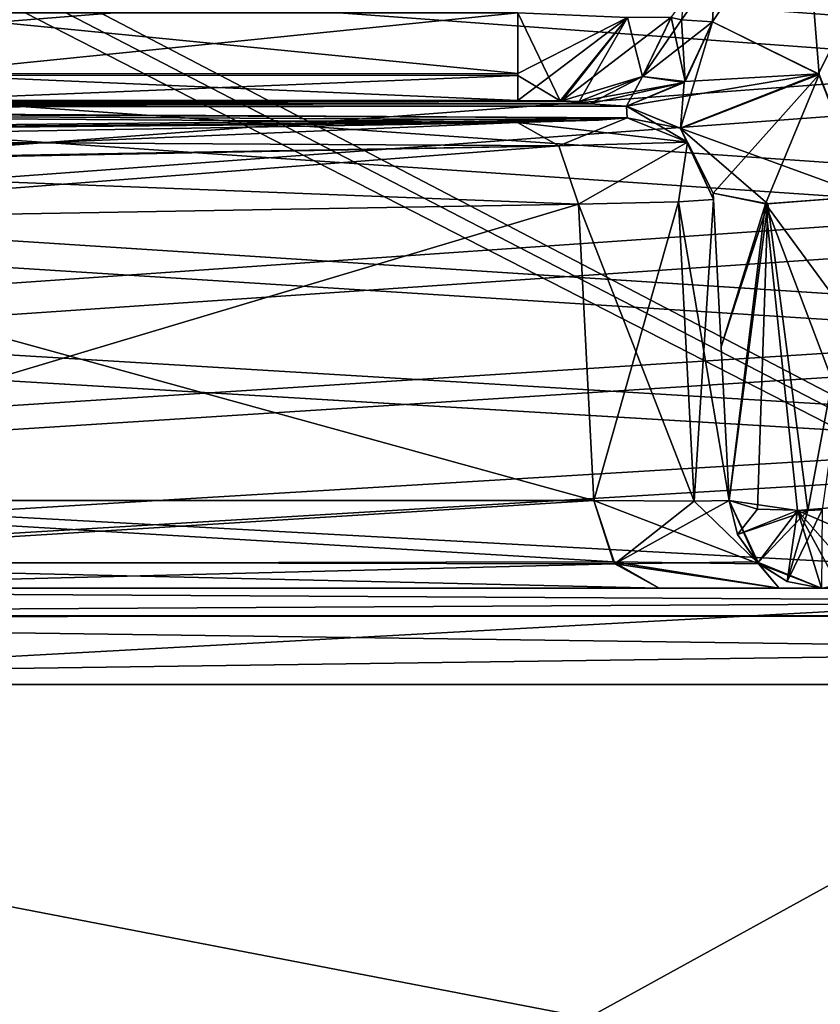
# Model space of a CAD drawing. Header units: inches. Extents: x -9.1 to 9.1, y -1.6 to 4.3.
# Tile 589 of 656: x -0.412 to -0.152, y -1.24 to -0.92. Entities that reach past the tile are written whole.
import ezdxf

# ---------------------------------------------------------------- set-up
doc = ezdxf.new("R2010")
doc.units = ezdxf.units.IN
doc.header["$LTSCALE"] = 65.185185
doc.header["$MEASUREMENT"] = 0
for name, color, linetype in [('2136', 7, 'CONTINUOUS'), ('2158', 7, 'CONTINUOUS'), ('2242', 7, 'CONTINUOUS'), ('2366', 7, 'CONTINUOUS'), ('2599', 7, 'CONTINUOUS'), ('2618', 7, 'CONTINUOUS'), ('2748', 7, 'CONTINUOUS'), ('2981', 7, 'CONTINUOUS'), ('2982', 7, 'CONTINUOUS'), ('2996', 7, 'CONTINUOUS'), ('2997', 7, 'CONTINUOUS'), ('3002', 7, 'CONTINUOUS'), ('3003', 7, 'CONTINUOUS'), ('3004', 7, 'CONTINUOUS'), ('3005', 7, 'CONTINUOUS'), ('3006', 7, 'CONTINUOUS'), ('3007', 7, 'CONTINUOUS'), ('3039', 7, 'CONTINUOUS'), ('3040', 7, 'CONTINUOUS'), ('3041', 7, 'CONTINUOUS'), ('3042', 7, 'CONTINUOUS'), ('3043', 7, 'CONTINUOUS'), ('3044', 7, 'CONTINUOUS'), ('3549', 7, 'CONTINUOUS'), ('4768', 7, 'CONTINUOUS'), ('4769', 7, 'CONTINUOUS'), ('4770', 7, 'CONTINUOUS'), ('4771', 7, 'CONTINUOUS'), ('4782', 7, 'CONTINUOUS'), ('4873', 7, 'CONTINUOUS'), ('4922', 7, 'CONTINUOUS'), ('9352', 7, 'CONTINUOUS'), ('9353', 7, 'CONTINUOUS'), ('9354', 7, 'CONTINUOUS'), ('9355', 7, 'CONTINUOUS'), ('9356', 7, 'CONTINUOUS'), ('9357', 7, 'CONTINUOUS'), ('9358', 7, 'CONTINUOUS'), ('9365', 7, 'CONTINUOUS'), ('9366', 7, 'CONTINUOUS'), ('9367', 7, 'CONTINUOUS'), ('9368', 7, 'CONTINUOUS'), ('9759', 7, 'CONTINUOUS'), ('9760', 7, 'CONTINUOUS')]:
    doc.layers.add(name, color=color, linetype=linetype)

msp = doc.modelspace()

# ---------------------------------------------------------------- linework, layer by layer
at = {"layer": '2136', "linetype": 'Continuous'}
for points in [[(-0.21457, -0.95233, 2.99776), (-0.21477, -0.94857, 2.78279), (-0.85941, -0.9488, 2.79553), (-0.21457, -0.95233, 2.99776)], [(-0.85941, -0.9488, 2.79553), (-0.21477, -0.94857, 2.78279), (-0.85828, -0.94868, 2.7889), (-0.85941, -0.9488, 2.79553)], [(-0.85886, -0.95938, 3.40167), (-0.21457, -0.95233, 2.99776), (-0.85941, -0.9488, 2.79553), (-0.85886, -0.95938, 3.40167)], [(-0.21477, -0.94857, 2.78279), (-0.85502, -0.94858, 2.78302), (-0.85828, -0.94868, 2.7889), (-0.21477, -0.94857, 2.78279)], [(-0.82049, -0.94739, 2.7149), (-0.85502, -0.94858, 2.78302), (-0.22682, -0.94782, 2.73933), (-0.82049, -0.94739, 2.7149)], [(-0.22682, -0.94782, 2.73933), (-0.85502, -0.94858, 2.78302), (-0.21477, -0.94857, 2.78279), (-0.22682, -0.94782, 2.73933)], [(-0.45, -0.94667, 2.67395), (-0.82049, -0.94739, 2.7149), (-0.25012, -0.94667, 2.67395), (-0.45, -0.94667, 2.67395)], [(-0.25012, -0.94667, 2.67395), (-0.82049, -0.94739, 2.7149), (-0.23634, -0.94677, 2.67944), (-0.25012, -0.94667, 2.67395)], [(-0.23634, -0.94677, 2.67944), (-0.82049, -0.94739, 2.7149), (-0.23017, -0.94703, 2.69435), (-0.23634, -0.94677, 2.67944)], [(-0.23017, -0.94703, 2.69435), (-0.82049, -0.94739, 2.7149), (-0.22682, -0.94782, 2.73933), (-0.23017, -0.94703, 2.69435)], [(-0.22381, -0.95314, 3.04439), (-0.21457, -0.95233, 2.99776), (-0.85886, -0.95938, 3.40167), (-0.22381, -0.95314, 3.04439)], [(-0.25018, -0.95383, 3.08394), (-0.22381, -0.95314, 3.04439), (-0.85886, -0.95938, 3.40167), (-0.25018, -0.95383, 3.08394)], [(-0.57392, -0.95949, 3.40811), (-0.25018, -0.95383, 3.08394), (-0.85886, -0.95938, 3.40167), (-0.57392, -0.95949, 3.40811)]]:
    msp.add_3dface(points, dxfattribs=at)
at = {"layer": '2158', "linetype": 'Continuous'}
for points in [[(-0.90349, -0.94929, -2.82359), (-0.838, -0.9481, -2.75578), (-0.21477, -0.94857, -2.78279), (-0.90349, -0.94929, -2.82359)], [(-0.21457, -0.95233, -2.99776), (-0.90349, -0.94929, -2.82359), (-0.21477, -0.94857, -2.78279), (-0.21457, -0.95233, -2.99776)], [(-0.838, -0.9481, -2.75578), (-0.81409, -0.94651, -2.66453), (-0.22682, -0.94782, -2.73932), (-0.838, -0.9481, -2.75578)], [(-0.21477, -0.94857, -2.78279), (-0.838, -0.9481, -2.75578), (-0.22682, -0.94782, -2.73932), (-0.21477, -0.94857, -2.78279)], [(-0.81409, -0.94651, -2.66453), (-0.44996, -0.94667, -2.67395), (-0.23574, -0.94678, -2.67997), (-0.81409, -0.94651, -2.66453)], [(-0.22682, -0.94782, -2.73932), (-0.81409, -0.94651, -2.66453), (-0.23017, -0.94703, -2.69435), (-0.22682, -0.94782, -2.73932)], [(-0.23017, -0.94703, -2.69435), (-0.81409, -0.94651, -2.66453), (-0.23574, -0.94678, -2.67997), (-0.23017, -0.94703, -2.69435)], [(-0.44996, -0.94667, -2.67395), (-0.25012, -0.94667, -2.67395), (-0.23574, -0.94678, -2.67997), (-0.44996, -0.94667, -2.67395)], [(-0.90297, -0.95916, -3.38914), (-0.90349, -0.94929, -2.82359), (-0.25018, -0.95383, -3.08394), (-0.90297, -0.95916, -3.38914)], [(-0.25018, -0.95383, -3.08394), (-0.90349, -0.94929, -2.82359), (-0.22381, -0.95314, -3.04439), (-0.25018, -0.95383, -3.08394)], [(-0.22381, -0.95314, -3.04439), (-0.90349, -0.94929, -2.82359), (-0.21457, -0.95233, -2.99776), (-0.22381, -0.95314, -3.04439)], [(-0.57392, -0.95949, -3.40811), (-0.90297, -0.95916, -3.38914), (-0.25018, -0.95383, -3.08394), (-0.57392, -0.95949, -3.40811)]]:
    msp.add_3dface(points, dxfattribs=at)
at = {"layer": '2242', "linetype": 'Continuous'}
for points in [[(-3.12257, -0.63817, 4.57874), (8.57837, -1.57343, 4.62775), (-3.08276, -0.62178, 4.57788), (-3.12257, -0.63817, 4.57874)], [(-3.08276, -0.62178, 4.57788), (8.57837, -1.57343, 4.62775), (-2.87743, -0.63817, 4.57874), (-3.08276, -0.62178, 4.57788)], [(-1.12257, -0.63817, 4.57874), (8.57837, -1.57343, 4.62775), (-1.08276, -0.62178, 4.57788), (-1.12257, -0.63817, 4.57874)], [(8.57837, -1.57343, 4.62775), (-0.87743, -0.63817, 4.57874), (-1.08276, -0.62178, 4.57788), (8.57837, -1.57343, 4.62775)], [(-8.57837, -1.57343, 4.62775), (8.57837, -1.57343, 4.62775), (-8.52935, -0.63817, 4.57874), (-8.57837, -1.57343, 4.62775)], [(-8.52935, -0.63817, 4.57874), (8.57837, -1.57343, 4.62775), (-7.12257, -0.63817, 4.57874), (-8.52935, -0.63817, 4.57874)], [(-7.12257, -0.63817, 4.57874), (8.57837, -1.57343, 4.62775), (-6.87743, -0.63817, 4.57874), (-7.12257, -0.63817, 4.57874)], [(-6.87743, -0.63817, 4.57874), (8.57837, -1.57343, 4.62775), (-6.10626, -0.63866, 4.57876), (-6.87743, -0.63817, 4.57874)], [(-6.10626, -0.63866, 4.57876), (8.57837, -1.57343, 4.62775), (-5.89369, -0.63806, 4.57873), (-6.10626, -0.63866, 4.57876)], [(-5.89369, -0.63806, 4.57873), (8.57837, -1.57343, 4.62775), (-5.12257, -0.63817, 4.57874), (-5.89369, -0.63806, 4.57873)], [(-5.12257, -0.63817, 4.57874), (8.57837, -1.57343, 4.62775), (-4.87743, -0.63817, 4.57874), (-5.12257, -0.63817, 4.57874)], [(-4.87743, -0.63817, 4.57874), (8.57837, -1.57343, 4.62775), (-4.1063, -0.63817, 4.57874), (-4.87743, -0.63817, 4.57874)], [(-4.1063, -0.63817, 4.57874), (8.57837, -1.57343, 4.62775), (-3.89369, -0.63806, 4.57873), (-4.1063, -0.63817, 4.57874)], [(-3.89369, -0.63806, 4.57873), (8.57837, -1.57343, 4.62775), (-3.12257, -0.63817, 4.57874), (-3.89369, -0.63806, 4.57873)], [(-2.87743, -0.63817, 4.57874), (8.57837, -1.57343, 4.62775), (-2.1063, -0.63817, 4.57874), (-2.87743, -0.63817, 4.57874)], [(-2.1063, -0.63817, 4.57874), (8.57837, -1.57343, 4.62775), (-1.89369, -0.63806, 4.57873), (-2.1063, -0.63817, 4.57874)], [(-1.89369, -0.63806, 4.57873), (8.57837, -1.57343, 4.62775), (-1.12257, -0.63817, 4.57874), (-1.89369, -0.63806, 4.57873)], [(0.87743, -0.63817, 4.57874), (-0.87743, -0.63817, 4.57874), (8.57837, -1.57343, 4.62775), (0.87743, -0.63817, 4.57874)]]:
    msp.add_3dface(points, dxfattribs=at)
at = {"layer": '2366', "linetype": 'Continuous'}
for points in [[(0.8742, -0.63817, 4.47526), (-0.82519, -1.57343, 4.42625), (-0.8742, -0.63817, 4.47526), (0.8742, -0.63817, 4.47526)], [(0.8742, -0.63817, 4.47526), (0.82519, -1.57343, 4.42625), (-0.82519, -1.57343, 4.42625), (0.8742, -0.63817, 4.47526)]]:
    msp.add_3dface(points, dxfattribs=at)
at = {"layer": '2599', "linetype": 'Continuous'}
for points in [[(-0.92191, -0.63817, -4.47526), (-0.91869, -0.64808, -4.47474), (0.86929, -1.57343, -4.42625), (-0.92191, -0.63817, -4.47526)], [(-0.92191, -0.63817, -4.47526), (0.86929, -1.57343, -4.42625), (0.91724, -0.65843, -4.4742), (-0.92191, -0.63817, -4.47526)], [(-0.91869, -0.64808, -4.47474), (-0.91724, -0.65843, -4.4742), (0.86929, -1.57343, -4.42625), (-0.91869, -0.64808, -4.47474)], [(0.86929, -1.57343, -4.42625), (-0.91724, -0.65843, -4.4742), (-0.86929, -1.57343, -4.42625), (0.86929, -1.57343, -4.42625)]]:
    msp.add_3dface(points, dxfattribs=at)
at = {"layer": '2618', "linetype": 'Continuous'}
for points in [[(3.12257, -0.63817, -4.57874), (-8.57837, -1.57343, -4.62775), (3.08276, -0.62178, -4.57788), (3.12257, -0.63817, -4.57874)], [(3.08276, -0.62178, -4.57788), (-8.57837, -1.57343, -4.62775), (2.87743, -0.63817, -4.57874), (3.08276, -0.62178, -4.57788)], [(6.1063, -0.63817, -4.57874), (-8.57837, -1.57343, -4.62775), (5.89369, -0.63806, -4.57873), (6.1063, -0.63817, -4.57874)], [(5.89369, -0.63806, -4.57873), (-8.57837, -1.57343, -4.62775), (5.12257, -0.63817, -4.57874), (5.89369, -0.63806, -4.57873)], [(4.1063, -0.63817, -4.57874), (-8.57837, -1.57343, -4.62775), (3.89369, -0.63806, -4.57873), (4.1063, -0.63817, -4.57874)], [(3.89369, -0.63806, -4.57873), (-8.57837, -1.57343, -4.62775), (3.12257, -0.63817, -4.57874), (3.89369, -0.63806, -4.57873)], [(2.1063, -0.63817, -4.57874), (-8.57837, -1.57343, -4.62775), (1.89369, -0.63806, -4.57873), (2.1063, -0.63817, -4.57874)], [(1.89369, -0.63806, -4.57873), (-8.57837, -1.57343, -4.62775), (-1.8937, -0.63817, -4.57874), (1.89369, -0.63806, -4.57873)], [(8.57837, -1.57343, -4.62775), (-8.57837, -1.57343, -4.62775), (8.52935, -0.63817, -4.57874), (8.57837, -1.57343, -4.62775)], [(8.52935, -0.63817, -4.57874), (-8.57837, -1.57343, -4.62775), (7.12257, -0.63817, -4.57874), (8.52935, -0.63817, -4.57874)], [(7.12257, -0.63817, -4.57874), (-8.57837, -1.57343, -4.62775), (6.87743, -0.63817, -4.57874), (7.12257, -0.63817, -4.57874)], [(6.87743, -0.63817, -4.57874), (-8.57837, -1.57343, -4.62775), (6.1063, -0.63817, -4.57874), (6.87743, -0.63817, -4.57874)], [(5.12257, -0.63817, -4.57874), (-8.57837, -1.57343, -4.62775), (4.87743, -0.63817, -4.57874), (5.12257, -0.63817, -4.57874)], [(4.87743, -0.63817, -4.57874), (-8.57837, -1.57343, -4.62775), (4.1063, -0.63817, -4.57874), (4.87743, -0.63817, -4.57874)], [(2.87743, -0.63817, -4.57874), (-8.57837, -1.57343, -4.62775), (2.1063, -0.63817, -4.57874), (2.87743, -0.63817, -4.57874)]]:
    msp.add_3dface(points, dxfattribs=at)
at = {"layer": '2748', "linetype": 'Continuous'}
for points in [[(-0.80772, -1.22259, 3.73182), (0.83223, -1.44873, 3.82319), (-0.78869, -1.13627, 3.69695), (-0.80772, -1.22259, 3.73182)], [(-0.78869, -1.13627, 3.69695), (0.83223, -1.44873, 3.82319), (0.80561, -1.13627, 3.69695), (-0.78869, -1.13627, 3.69695)], [(-0.83223, -1.44873, 3.82319), (0.83223, -1.44873, 3.82319), (-0.80772, -1.22259, 3.73182), (-0.83223, -1.44873, 3.82319)]]:
    msp.add_3dface(points, dxfattribs=at)
at = {"layer": '2981', "linetype": 'Continuous'}
for points in [[(-0.76255, -1.105, 3.65059), (0.77731, -1.105, 3.65059), (-0.7583, -1.105, 3.57724), (-0.76255, -1.105, 3.65059)], [(-0.7583, -1.105, 3.57724), (0.77731, -1.105, 3.65059), (-0.65811, -1.105, 3.50597), (-0.7583, -1.105, 3.57724)], [(-0.65811, -1.105, 3.50597), (0.77731, -1.105, 3.65059), (-0.58932, -1.105, 3.49227), (-0.65811, -1.105, 3.50597)], [(-0.58932, -1.105, 3.49227), (0.77731, -1.105, 3.65059), (-0.531, -1.105, 3.45332), (-0.58932, -1.105, 3.49227)], [(-0.531, -1.105, 3.45332), (0.77731, -1.105, 3.65059), (-0.20418, -1.105, 3.1265), (-0.531, -1.105, 3.45332)], [(-0.20418, -1.105, 3.1265), (0.77731, -1.105, 3.65059), (-0.16523, -1.105, 3.06818), (-0.20418, -1.105, 3.1265)], [(-0.16523, -1.105, 3.06818), (0.77731, -1.105, 3.65059), (-0.15153, -1.105, 2.99939), (-0.16523, -1.105, 3.06818)]]:
    msp.add_3dface(points, dxfattribs=at)
at = {"layer": '2982', "linetype": 'Continuous'}
for points in [[(-0.77731, -1.105, -3.65059), (-0.531, -1.105, -3.45332), (0.15153, -1.105, -2.99939), (-0.77731, -1.105, -3.65059)], [(0.77731, -1.105, -3.65059), (-0.77731, -1.105, -3.65059), (0.7728, -1.105, -3.57709), (0.77731, -1.105, -3.65059)], [(0.7728, -1.105, -3.57709), (-0.77731, -1.105, -3.65059), (0.65811, -1.105, -3.50597), (0.7728, -1.105, -3.57709)], [(0.65811, -1.105, -3.50597), (-0.77731, -1.105, -3.65059), (0.58932, -1.105, -3.49227), (0.65811, -1.105, -3.50597)], [(0.58932, -1.105, -3.49227), (-0.77731, -1.105, -3.65059), (0.531, -1.105, -3.45332), (0.58932, -1.105, -3.49227)], [(0.531, -1.105, -3.45332), (-0.77731, -1.105, -3.65059), (0.20418, -1.105, -3.1265), (0.531, -1.105, -3.45332)], [(0.20418, -1.105, -3.1265), (-0.77731, -1.105, -3.65059), (0.16523, -1.105, -3.06818), (0.20418, -1.105, -3.1265)], [(0.16523, -1.105, -3.06818), (-0.77731, -1.105, -3.65059), (0.15153, -1.105, -2.99939), (0.16523, -1.105, -3.06818)], [(0, -1.105, -2.94402), (0.15153, -1.105, -2.8913), (-0.531, -1.105, -3.45332), (0, -1.105, -2.94402)], [(-0.531, -1.105, -3.45332), (0.15153, -1.105, -2.8913), (0.15153, -1.105, -2.99939), (-0.531, -1.105, -3.45332)], [(-0.20418, -1.105, -3.1265), (0, -1.105, -2.94402), (-0.531, -1.105, -3.45332), (-0.20418, -1.105, -3.1265)], [(-0.16523, -1.105, -3.06818), (0, -1.105, -2.94402), (-0.20418, -1.105, -3.1265), (-0.16523, -1.105, -3.06818)], [(-0.15153, -1.105, -2.99939), (0, -1.105, -2.94402), (-0.16523, -1.105, -3.06818), (-0.15153, -1.105, -2.99939)]]:
    msp.add_3dface(points, dxfattribs=at)
at = {"layer": '2996', "linetype": 'Continuous'}
for points in [[(-0.18661, -0.97886, -2.99727), (-0.18672, -0.97673, -2.87549), (-0.18411, -1.02663, -2.88353), (-0.18661, -0.97886, -2.99727)], [(-0.18149, -1.07657, -2.8913), (-0.18661, -0.97886, -2.99727), (-0.18411, -1.02663, -2.88353), (-0.18149, -1.07657, -2.8913)], [(-0.18661, -0.97886, -2.99727), (-0.18149, -1.07657, -2.8913), (-0.18149, -1.07657, -2.99939), (-0.18661, -0.97886, -2.99727)]]:
    msp.add_3dface(points, dxfattribs=at)
at = {"layer": '2997', "linetype": 'Continuous'}
for points in [[(-0.18672, -0.97673, 2.87549), (-0.18661, -0.97886, 2.99727), (-0.18411, -1.02663, 2.88353), (-0.18672, -0.97673, 2.87549)], [(-0.18411, -1.02663, 2.88353), (-0.18661, -0.97886, 2.99727), (-0.18149, -1.07657, 2.8913), (-0.18411, -1.02663, 2.88353)], [(-0.18149, -1.07657, 2.8913), (-0.18661, -0.97886, 2.99727), (-0.18149, -1.07657, 2.99939), (-0.18149, -1.07657, 2.8913)]]:
    msp.add_3dface(points, dxfattribs=at)
at = {"layer": '3002', "linetype": 'Continuous'}
for points in [[(-0.15929, -1.07976, 2.86272), (-0.18149, -1.07657, 2.8913), (-0.17878, -1.08756, 2.8913), (-0.15929, -1.07976, 2.86272)], [(-0.17218, -1.09676, 2.8913), (-0.15929, -1.07976, 2.86272), (-0.17878, -1.08756, 2.8913), (-0.17218, -1.09676, 2.8913)], [(-0.16265, -1.10286, 2.8913), (-0.15929, -1.07976, 2.86272), (-0.17218, -1.09676, 2.8913), (-0.16265, -1.10286, 2.8913)], [(-0.15153, -1.105, 2.8913), (-0.15929, -1.07976, 2.86272), (-0.16265, -1.10286, 2.8913), (-0.15153, -1.105, 2.8913)], [(-0.13297, -1.07761, 2.86788), (-0.15929, -1.07976, 2.86272), (-0.13542, -1.09009, 2.87099), (-0.13297, -1.07761, 2.86788)], [(-0.15929, -1.07976, 2.86272), (-0.15153, -1.105, 2.8913), (-0.14621, -1.10375, 2.88458), (-0.15929, -1.07976, 2.86272)], [(-0.15929, -1.07976, 2.86272), (-0.14621, -1.10375, 2.88458), (-0.14133, -1.1001, 2.87843), (-0.15929, -1.07976, 2.86272)], [(-0.15929, -1.07976, 2.86272), (-0.14133, -1.1001, 2.87843), (-0.13542, -1.09009, 2.87099), (-0.15929, -1.07976, 2.86272)]]:
    msp.add_3dface(points, dxfattribs=at)
at = {"layer": '3003', "linetype": 'Continuous'}
for points in [[(-0.18672, -0.97673, 2.87549), (-0.18411, -1.02663, 2.88353), (-0.16966, -0.9802, 2.84888), (-0.18672, -0.97673, 2.87549)], [(-0.13685, -0.97778, 2.8532), (-0.16966, -0.9802, 2.84888), (-0.13494, -1.02748, 2.86062), (-0.13685, -0.97778, 2.8532)], [(-0.18411, -1.02663, 2.88353), (-0.18149, -1.07657, 2.8913), (-0.16966, -0.9802, 2.84888), (-0.18411, -1.02663, 2.88353)], [(-0.16966, -0.9802, 2.84888), (-0.18149, -1.07657, 2.8913), (-0.15929, -1.07976, 2.86272), (-0.16966, -0.9802, 2.84888)], [(-0.13494, -1.02748, 2.86062), (-0.16966, -0.9802, 2.84888), (-0.13297, -1.07761, 2.86788), (-0.13494, -1.02748, 2.86062)], [(-0.13297, -1.07761, 2.86788), (-0.16966, -0.9802, 2.84888), (-0.15929, -1.07976, 2.86272), (-0.13297, -1.07761, 2.86788)]]:
    msp.add_3dface(points, dxfattribs=at)
at = {"layer": '3004', "linetype": 'Continuous'}
for points in [[(-0.18691, -0.92119, 2.7725), (-0.19729, -0.95577, 2.84696), (-0.15231, -0.93825, 2.83264), (-0.18691, -0.92119, 2.7725)], [(-0.19729, -0.95577, 2.84696), (-0.18691, -0.92119, 2.7725), (-0.19615, -0.94085, 2.77573), (-0.19729, -0.95577, 2.84696)], [(-0.19729, -0.95577, 2.84696), (-0.18672, -0.97673, 2.87549), (-0.15231, -0.93825, 2.83264), (-0.19729, -0.95577, 2.84696)], [(-0.18672, -0.97673, 2.87549), (-0.16966, -0.9802, 2.84888), (-0.15231, -0.93825, 2.83264), (-0.18672, -0.97673, 2.87549)], [(-0.16966, -0.9802, 2.84888), (-0.13685, -0.97778, 2.8532), (-0.15231, -0.93825, 2.83264), (-0.16966, -0.9802, 2.84888)], [(-0.21477, -0.94857, 2.78279), (-0.19729, -0.95577, 2.84696), (-0.19615, -0.94085, 2.77573), (-0.21477, -0.94857, 2.78279)]]:
    msp.add_3dface(points, dxfattribs=at)
at = {"layer": '3005', "linetype": 'Continuous'}
for points in [[(-0.20029, -0.91965, 2.69554), (-0.20961, -0.93888, 2.69498), (-0.20035, -0.91974, 2.7), (-0.20029, -0.91965, 2.69554)], [(-0.20035, -0.91974, 2.7), (-0.20961, -0.93888, 2.69498), (-0.19699, -0.92048, 2.73687), (-0.20035, -0.91974, 2.7)], [(-0.20961, -0.93888, 2.69498), (-0.18691, -0.92119, 2.7725), (-0.19699, -0.92048, 2.73687), (-0.20961, -0.93888, 2.69498)], [(-0.18691, -0.92119, 2.7725), (-0.20961, -0.93888, 2.69498), (-0.19615, -0.94085, 2.77573), (-0.18691, -0.92119, 2.7725)], [(-0.20961, -0.93888, 2.69498), (-0.23017, -0.94703, 2.69435), (-0.19615, -0.94085, 2.77573), (-0.20961, -0.93888, 2.69498)], [(-0.23017, -0.94703, 2.69435), (-0.22682, -0.94782, 2.73933), (-0.19615, -0.94085, 2.77573), (-0.23017, -0.94703, 2.69435)], [(-0.22682, -0.94782, 2.73933), (-0.21477, -0.94857, 2.78279), (-0.19615, -0.94085, 2.77573), (-0.22682, -0.94782, 2.73933)]]:
    msp.add_3dface(points, dxfattribs=at)
at = {"layer": '3006', "linetype": 'Continuous'}
for points in [[(-0.23634, -0.94677, 2.67944), (-0.25012, -0.91825, 2.64452), (-0.25012, -0.93855, 2.65395), (-0.23634, -0.94677, 2.67944)], [(-0.25012, -0.91825, 2.64452), (-0.23634, -0.94677, 2.67944), (-0.21452, -0.91977, 2.65957), (-0.25012, -0.91825, 2.64452)], [(-0.23634, -0.94677, 2.67944), (-0.23017, -0.94703, 2.69435), (-0.21452, -0.91977, 2.65957), (-0.23634, -0.94677, 2.67944)], [(-0.21452, -0.91977, 2.65957), (-0.23017, -0.94703, 2.69435), (-0.20961, -0.93888, 2.69498), (-0.21452, -0.91977, 2.65957)], [(-0.20029, -0.91965, 2.69554), (-0.21452, -0.91977, 2.65957), (-0.20961, -0.93888, 2.69498), (-0.20029, -0.91965, 2.69554)], [(-0.25012, -0.94667, 2.67395), (-0.23634, -0.94677, 2.67944), (-0.25012, -0.93855, 2.65395), (-0.25012, -0.94667, 2.67395)]]:
    msp.add_3dface(points, dxfattribs=at)
at = {"layer": '3007', "linetype": 'Continuous'}
for points in [[(-0.25012, -0.91825, 2.64452), (-0.45, -0.91825, 2.64452), (-0.45, -0.9385, 2.65389), (-0.25012, -0.91825, 2.64452)], [(-0.25012, -0.91825, 2.64452), (-0.45, -0.9385, 2.65389), (-0.25012, -0.93855, 2.65395), (-0.25012, -0.91825, 2.64452)], [(-0.45, -0.9385, 2.65389), (-0.45, -0.94667, 2.67395), (-0.25012, -0.93855, 2.65395), (-0.45, -0.9385, 2.65389)], [(-0.45, -0.94667, 2.67395), (-0.25012, -0.94667, 2.67395), (-0.25012, -0.93855, 2.65395), (-0.45, -0.94667, 2.67395)]]:
    msp.add_3dface(points, dxfattribs=at)
at = {"layer": '3039', "linetype": 'Continuous'}
for points in [[(-0.25018, -0.95383, 3.08394), (-0.57392, -0.95949, 3.40811), (-0.56056, -0.96704, 3.42132), (-0.25018, -0.95383, 3.08394)], [(-0.25018, -0.95383, 3.08394), (-0.56056, -0.96704, 3.42132), (-0.23681, -0.96139, 3.09716), (-0.25018, -0.95383, 3.08394)], [(-0.56056, -0.96704, 3.42132), (-0.55415, -0.98602, 3.42739), (-0.23681, -0.96139, 3.09716), (-0.56056, -0.96704, 3.42132)], [(-0.23681, -0.96139, 3.09716), (-0.55415, -0.98602, 3.42739), (-0.23041, -0.98036, 3.10323), (-0.23681, -0.96139, 3.09716)]]:
    msp.add_3dface(points, dxfattribs=at)
at = {"layer": '3040', "linetype": 'Continuous'}
for points in [[(-0.21457, -0.95233, 2.99776), (-0.22381, -0.95314, 3.04439), (-0.25018, -0.95383, 3.08394), (-0.21457, -0.95233, 2.99776)], [(-0.21457, -0.95233, 2.99776), (-0.25018, -0.95383, 3.08394), (-0.23681, -0.96139, 3.09716), (-0.21457, -0.95233, 2.99776)], [(-0.21457, -0.95233, 2.99776), (-0.23681, -0.96139, 3.09716), (-0.19504, -0.96026, 2.99761), (-0.21457, -0.95233, 2.99776)], [(-0.23681, -0.96139, 3.09716), (-0.23041, -0.98036, 3.10323), (-0.19504, -0.96026, 2.99761), (-0.23681, -0.96139, 3.09716)], [(-0.19504, -0.96026, 2.99761), (-0.23041, -0.98036, 3.10323), (-0.19798, -0.97955, 3.05461), (-0.19504, -0.96026, 2.99761)], [(-0.18661, -0.97886, 2.99727), (-0.19504, -0.96026, 2.99761), (-0.19798, -0.97955, 3.05461), (-0.18661, -0.97886, 2.99727)]]:
    msp.add_3dface(points, dxfattribs=at)
at = {"layer": '3041', "linetype": 'Continuous'}
for points in [[(-0.21477, -0.94857, 2.78279), (-0.21457, -0.95233, 2.99776), (-0.19504, -0.96026, 2.99761), (-0.21477, -0.94857, 2.78279)], [(-0.21477, -0.94857, 2.78279), (-0.19504, -0.96026, 2.99761), (-0.19729, -0.95577, 2.84696), (-0.21477, -0.94857, 2.78279)], [(-0.19504, -0.96026, 2.99761), (-0.18661, -0.97886, 2.99727), (-0.19729, -0.95577, 2.84696), (-0.19504, -0.96026, 2.99761)], [(-0.18661, -0.97886, 2.99727), (-0.18672, -0.97673, 2.87549), (-0.19729, -0.95577, 2.84696), (-0.18661, -0.97886, 2.99727)]]:
    msp.add_3dface(points, dxfattribs=at)
at = {"layer": '3042', "linetype": 'Continuous'}
for points in [[(-0.19798, -0.97955, 3.05461), (-0.23041, -0.98036, 3.10323), (-0.19288, -1.0767, 3.05672), (-0.19798, -0.97955, 3.05461)], [(-0.23041, -0.98036, 3.10323), (-0.22536, -1.07657, 3.10532), (-0.19288, -1.0767, 3.05672), (-0.23041, -0.98036, 3.10323)], [(-0.18661, -0.97886, 2.99727), (-0.19798, -0.97955, 3.05461), (-0.18149, -1.07657, 2.99939), (-0.18661, -0.97886, 2.99727)], [(-0.18149, -1.07657, 2.99939), (-0.19798, -0.97955, 3.05461), (-0.19288, -1.0767, 3.05672), (-0.18149, -1.07657, 2.99939)]]:
    msp.add_3dface(points, dxfattribs=at)
at = {"layer": '3043', "linetype": 'Continuous'}
for points in [[(-0.22536, -1.07657, 3.10532), (-0.21857, -1.09704, 3.11211), (-0.19288, -1.0767, 3.05672), (-0.22536, -1.07657, 3.10532)], [(-0.17247, -1.09648, 2.99939), (-0.18149, -1.07657, 2.99939), (-0.21857, -1.09704, 3.11211), (-0.17247, -1.09648, 2.99939)], [(-0.21857, -1.09704, 3.11211), (-0.18149, -1.07657, 2.99939), (-0.19288, -1.0767, 3.05672), (-0.21857, -1.09704, 3.11211)], [(-0.16523, -1.105, 3.06818), (-0.17247, -1.09648, 2.99939), (-0.21857, -1.09704, 3.11211), (-0.16523, -1.105, 3.06818)], [(-0.20418, -1.105, 3.1265), (-0.16523, -1.105, 3.06818), (-0.21857, -1.09704, 3.11211), (-0.20418, -1.105, 3.1265)], [(-0.16523, -1.105, 3.06818), (-0.15153, -1.105, 2.99939), (-0.17247, -1.09648, 2.99939), (-0.16523, -1.105, 3.06818)]]:
    msp.add_3dface(points, dxfattribs=at)
at = {"layer": '3044', "linetype": 'Continuous'}
for points in [[(-0.54581, -1.09648, 3.43851), (-0.22536, -1.07657, 3.10532), (-0.55218, -1.07657, 3.43214), (-0.54581, -1.09648, 3.43851)], [(-0.21857, -1.09704, 3.11211), (-0.22536, -1.07657, 3.10532), (-0.54581, -1.09648, 3.43851), (-0.21857, -1.09704, 3.11211)], [(-0.531, -1.105, 3.45332), (-0.21857, -1.09704, 3.11211), (-0.54581, -1.09648, 3.43851), (-0.531, -1.105, 3.45332)], [(-0.531, -1.105, 3.45332), (-0.20418, -1.105, 3.1265), (-0.21857, -1.09704, 3.11211), (-0.531, -1.105, 3.45332)]]:
    msp.add_3dface(points, dxfattribs=at)
at = {"layer": '3549', "linetype": 'Continuous'}
for points in [[(-0.80561, -1.13627, -3.69695), (0.80561, -1.13627, -3.69695), (-0.87633, -1.44873, -3.82319), (-0.80561, -1.13627, -3.69695)], [(-0.87633, -1.44873, -3.82319), (0.80561, -1.13627, -3.69695), (0.83329, -1.24326, -3.74017), (-0.87633, -1.44873, -3.82319)]]:
    msp.add_3dface(points, dxfattribs=at)
at = {"layer": '4768', "linetype": 'Continuous'}
for points in [[(-0.55218, -1.07657, -3.43214), (-0.22536, -1.07657, -3.10532), (-0.21899, -1.09648, -3.11169), (-0.55218, -1.07657, -3.43214)], [(-0.55218, -1.07657, -3.43214), (-0.21899, -1.09648, -3.11169), (-0.54539, -1.09704, -3.43893), (-0.55218, -1.07657, -3.43214)], [(-0.21899, -1.09648, -3.11169), (-0.20418, -1.105, -3.1265), (-0.54539, -1.09704, -3.43893), (-0.21899, -1.09648, -3.11169)], [(-0.20418, -1.105, -3.1265), (-0.531, -1.105, -3.45332), (-0.54539, -1.09704, -3.43893), (-0.20418, -1.105, -3.1265)]]:
    msp.add_3dface(points, dxfattribs=at)
at = {"layer": '4769', "linetype": 'Continuous'}
for points in [[(-0.22536, -1.07657, -3.10532), (-0.19288, -1.0767, -3.05672), (-0.17189, -1.09704, -2.99939), (-0.22536, -1.07657, -3.10532)], [(-0.22536, -1.07657, -3.10532), (-0.17189, -1.09704, -2.99939), (-0.21899, -1.09648, -3.11169), (-0.22536, -1.07657, -3.10532)], [(-0.19288, -1.0767, -3.05672), (-0.18149, -1.07657, -2.99939), (-0.17189, -1.09704, -2.99939), (-0.19288, -1.0767, -3.05672)], [(-0.16523, -1.105, -3.06818), (-0.20418, -1.105, -3.1265), (-0.21899, -1.09648, -3.11169), (-0.16523, -1.105, -3.06818)], [(-0.17189, -1.09704, -2.99939), (-0.16523, -1.105, -3.06818), (-0.21899, -1.09648, -3.11169), (-0.17189, -1.09704, -2.99939)], [(-0.15153, -1.105, -2.99939), (-0.16523, -1.105, -3.06818), (-0.17189, -1.09704, -2.99939), (-0.15153, -1.105, -2.99939)]]:
    msp.add_3dface(points, dxfattribs=at)
at = {"layer": '4770', "linetype": 'Continuous'}
for points in [[(-0.18149, -1.07657, -2.99939), (-0.18149, -1.07657, -2.8913), (-0.17878, -1.08756, -2.8913), (-0.18149, -1.07657, -2.99939)], [(-0.18149, -1.07657, -2.99939), (-0.17878, -1.08756, -2.8913), (-0.17218, -1.09676, -2.8913), (-0.18149, -1.07657, -2.99939)], [(-0.18149, -1.07657, -2.99939), (-0.17218, -1.09676, -2.8913), (-0.17189, -1.09704, -2.99939), (-0.18149, -1.07657, -2.99939)], [(-0.17218, -1.09676, -2.8913), (-0.16265, -1.10286, -2.8913), (-0.17189, -1.09704, -2.99939), (-0.17218, -1.09676, -2.8913)], [(-0.15153, -1.105, -2.8913), (-0.15153, -1.105, -2.99939), (-0.17189, -1.09704, -2.99939), (-0.15153, -1.105, -2.8913)], [(-0.16265, -1.10286, -2.8913), (-0.15153, -1.105, -2.8913), (-0.17189, -1.09704, -2.99939), (-0.16265, -1.10286, -2.8913)]]:
    msp.add_3dface(points, dxfattribs=at)
at = {"layer": '4771', "linetype": 'Continuous'}
for points in [[(-0.18149, -1.07657, -2.8913), (-0.17232, -1.0793, -2.87011), (-0.17878, -1.08756, -2.8913), (-0.18149, -1.07657, -2.8913)], [(-0.17232, -1.0793, -2.87011), (-0.15601, -1.07972, -2.86202), (-0.17878, -1.08756, -2.8913), (-0.17232, -1.0793, -2.87011)], [(-0.17878, -1.08756, -2.8913), (-0.15601, -1.07972, -2.86202), (-0.17218, -1.09676, -2.8913), (-0.17878, -1.08756, -2.8913)], [(-0.17218, -1.09676, -2.8913), (-0.15601, -1.07972, -2.86202), (-0.16265, -1.10286, -2.8913), (-0.17218, -1.09676, -2.8913)], [(-0.15601, -1.07972, -2.86202), (-0.15129, -1.07953, -2.86165), (-0.16265, -1.10286, -2.8913), (-0.15601, -1.07972, -2.86202)], [(-0.15129, -1.07953, -2.86165), (-0.15153, -1.105, -2.8913), (-0.16265, -1.10286, -2.8913), (-0.15129, -1.07953, -2.86165)]]:
    msp.add_3dface(points, dxfattribs=at)
at = {"layer": '4782', "linetype": 'Continuous'}
for points in [[(-0.77731, -1.105, -3.65059), (0.79205, -1.11389, -3.67904), (-0.79237, -1.11424, -3.67954), (-0.77731, -1.105, -3.65059)], [(-0.77731, -1.105, -3.65059), (0.77731, -1.105, -3.65059), (0.79205, -1.11389, -3.67904), (-0.77731, -1.105, -3.65059)], [(-0.79237, -1.11424, -3.67954), (0.80561, -1.13627, -3.69695), (-0.80561, -1.13627, -3.69695), (-0.79237, -1.11424, -3.67954)], [(0.79205, -1.11389, -3.67904), (0.80561, -1.13627, -3.69695), (-0.79237, -1.11424, -3.67954), (0.79205, -1.11389, -3.67904)]]:
    msp.add_3dface(points, dxfattribs=at)
at = {"layer": '4873', "linetype": 'Continuous'}
for points in [[(0.79237, -1.11424, 3.67955), (0.77731, -1.105, 3.65059), (-0.77617, -1.11378, 3.67888), (0.79237, -1.11424, 3.67955)], [(-0.77617, -1.11378, 3.67888), (0.77731, -1.105, 3.65059), (-0.76255, -1.105, 3.65059), (-0.77617, -1.11378, 3.67888)], [(-0.78869, -1.13627, 3.69695), (0.79237, -1.11424, 3.67955), (-0.77617, -1.11378, 3.67888), (-0.78869, -1.13627, 3.69695)], [(-0.78869, -1.13627, 3.69695), (0.80561, -1.13627, 3.69695), (0.79237, -1.11424, 3.67955), (-0.78869, -1.13627, 3.69695)]]:
    msp.add_3dface(points, dxfattribs=at)
at = {"layer": '4922', "linetype": 'Continuous'}
for points in [[(-0.19699, -0.92048, 2.73687), (-0.18691, -0.92119, 2.7725), (-0.17343, -0.67564, 2.74429), (-0.19699, -0.92048, 2.73687)], [(-0.18691, -0.92119, 2.7725), (-0.15231, -0.93825, 2.83264), (-0.17343, -0.67564, 2.74429), (-0.18691, -0.92119, 2.7725)], [(-0.15231, -0.93825, 2.83264), (-0.13685, -0.97778, 2.8532), (-0.17343, -0.67564, 2.74429), (-0.15231, -0.93825, 2.83264)], [(-0.13685, -0.97778, 2.8532), (0, -1.07761, 2.91416), (-0.17343, -0.67564, 2.74429), (-0.13685, -0.97778, 2.8532)], [(-0.17343, -0.67564, 2.74429), (0, -1.07761, 2.91416), (0.02232, -0.67564, 2.8776), (-0.17343, -0.67564, 2.74429)]]:
    msp.add_3dface(points, dxfattribs=at)
at = {"layer": '9352', "linetype": 'Continuous'}
for points in [[(-0.45, -0.91825, -2.64452), (-0.25012, -0.91825, -2.64452), (-0.25012, -0.93799, -2.65336), (-0.45, -0.91825, -2.64452)], [(-0.45, -0.91825, -2.64452), (-0.25012, -0.93799, -2.65336), (-0.45, -0.93801, -2.65338), (-0.45, -0.91825, -2.64452)], [(-0.25012, -0.93799, -2.65336), (-0.25012, -0.94667, -2.67395), (-0.45, -0.93801, -2.65338), (-0.25012, -0.93799, -2.65336)], [(-0.25012, -0.94667, -2.67395), (-0.44996, -0.94667, -2.67395), (-0.45, -0.93801, -2.65338), (-0.25012, -0.94667, -2.67395)]]:
    msp.add_3dface(points, dxfattribs=at)
at = {"layer": '9353', "linetype": 'Continuous'}
for points in [[(-0.25012, -0.93799, -2.65336), (-0.25012, -0.91825, -2.64452), (-0.21452, -0.91977, -2.65958), (-0.25012, -0.93799, -2.65336)], [(-0.25012, -0.94667, -2.67395), (-0.25012, -0.93799, -2.65336), (-0.21452, -0.91977, -2.65958), (-0.25012, -0.94667, -2.67395)], [(-0.23574, -0.94678, -2.67997), (-0.25012, -0.94667, -2.67395), (-0.21452, -0.91977, -2.65958), (-0.23574, -0.94678, -2.67997)], [(-0.23574, -0.94678, -2.67997), (-0.21452, -0.91977, -2.65958), (-0.20029, -0.91965, -2.69554), (-0.23574, -0.94678, -2.67997)], [(-0.23574, -0.94678, -2.67997), (-0.20029, -0.91965, -2.69554), (-0.20963, -0.9389, -2.69498), (-0.23574, -0.94678, -2.67997)], [(-0.23017, -0.94703, -2.69435), (-0.23574, -0.94678, -2.67997), (-0.20963, -0.9389, -2.69498), (-0.23017, -0.94703, -2.69435)]]:
    msp.add_3dface(points, dxfattribs=at)
at = {"layer": '9354', "linetype": 'Continuous'}
for points in [[(-0.20963, -0.9389, -2.69498), (-0.20029, -0.91965, -2.69554), (-0.19579, -0.9405, -2.7756), (-0.20963, -0.9389, -2.69498)], [(-0.20035, -0.91974, -2.7), (-0.19579, -0.9405, -2.7756), (-0.20029, -0.91965, -2.69554), (-0.20035, -0.91974, -2.7)], [(-0.19699, -0.92048, -2.73687), (-0.19579, -0.9405, -2.7756), (-0.20035, -0.91974, -2.7), (-0.19699, -0.92048, -2.73687)], [(-0.18691, -0.92119, -2.7725), (-0.19579, -0.9405, -2.7756), (-0.19699, -0.92048, -2.73687), (-0.18691, -0.92119, -2.7725)], [(-0.22682, -0.94782, -2.73932), (-0.23017, -0.94703, -2.69435), (-0.20963, -0.9389, -2.69498), (-0.22682, -0.94782, -2.73932)], [(-0.21477, -0.94857, -2.78279), (-0.22682, -0.94782, -2.73932), (-0.20963, -0.9389, -2.69498), (-0.21477, -0.94857, -2.78279)], [(-0.21477, -0.94857, -2.78279), (-0.20963, -0.9389, -2.69498), (-0.19579, -0.9405, -2.7756), (-0.21477, -0.94857, -2.78279)]]:
    msp.add_3dface(points, dxfattribs=at)
at = {"layer": '9355', "linetype": 'Continuous'}
for points in [[(-0.19579, -0.9405, -2.7756), (-0.18691, -0.92119, -2.7725), (-0.15253, -0.93802, -2.83236), (-0.19579, -0.9405, -2.7756)], [(-0.21477, -0.94857, -2.78279), (-0.19579, -0.9405, -2.7756), (-0.15253, -0.93802, -2.83236), (-0.21477, -0.94857, -2.78279)], [(-0.21477, -0.94857, -2.78279), (-0.15253, -0.93802, -2.83236), (-0.19736, -0.95572, -2.84678), (-0.21477, -0.94857, -2.78279)], [(-0.15253, -0.93802, -2.83236), (-0.13685, -0.97777, -2.8532), (-0.19736, -0.95572, -2.84678), (-0.15253, -0.93802, -2.83236)], [(-0.16892, -0.98022, -2.84853), (-0.18672, -0.97673, -2.87549), (-0.19736, -0.95572, -2.84678), (-0.16892, -0.98022, -2.84853)], [(-0.13685, -0.97777, -2.8532), (-0.16892, -0.98022, -2.84853), (-0.19736, -0.95572, -2.84678), (-0.13685, -0.97777, -2.8532)]]:
    msp.add_3dface(points, dxfattribs=at)
at = {"layer": '9356', "linetype": 'Continuous'}
for points in [[(-0.21457, -0.95233, -2.99776), (-0.21477, -0.94857, -2.78279), (-0.19736, -0.95572, -2.84678), (-0.21457, -0.95233, -2.99776)], [(-0.21457, -0.95233, -2.99776), (-0.19736, -0.95572, -2.84678), (-0.19502, -0.96028, -2.99761), (-0.21457, -0.95233, -2.99776)], [(-0.19736, -0.95572, -2.84678), (-0.18672, -0.97673, -2.87549), (-0.19502, -0.96028, -2.99761), (-0.19736, -0.95572, -2.84678)], [(-0.19502, -0.96028, -2.99761), (-0.18672, -0.97673, -2.87549), (-0.18661, -0.97886, -2.99727), (-0.19502, -0.96028, -2.99761)]]:
    msp.add_3dface(points, dxfattribs=at)
at = {"layer": '9357', "linetype": 'Continuous'}
for points in [[(-0.25018, -0.95383, -3.08394), (-0.22381, -0.95314, -3.04439), (-0.21457, -0.95233, -2.99776), (-0.25018, -0.95383, -3.08394)], [(-0.25018, -0.95383, -3.08394), (-0.21457, -0.95233, -2.99776), (-0.19502, -0.96028, -2.99761), (-0.25018, -0.95383, -3.08394)], [(-0.25018, -0.95383, -3.08394), (-0.19502, -0.96028, -2.99761), (-0.23682, -0.96138, -3.09715), (-0.25018, -0.95383, -3.08394)], [(-0.23682, -0.96138, -3.09715), (-0.19502, -0.96028, -2.99761), (-0.23041, -0.98036, -3.10323), (-0.23682, -0.96138, -3.09715)], [(-0.23041, -0.98036, -3.10323), (-0.19502, -0.96028, -2.99761), (-0.19798, -0.97955, -3.05463), (-0.23041, -0.98036, -3.10323)], [(-0.19502, -0.96028, -2.99761), (-0.18661, -0.97886, -2.99727), (-0.19798, -0.97955, -3.05463), (-0.19502, -0.96028, -2.99761)]]:
    msp.add_3dface(points, dxfattribs=at)
at = {"layer": '9358', "linetype": 'Continuous'}
for points in [[(-0.57392, -0.95949, -3.40811), (-0.25018, -0.95383, -3.08394), (-0.23682, -0.96138, -3.09715), (-0.57392, -0.95949, -3.40811)], [(-0.57392, -0.95949, -3.40811), (-0.23682, -0.96138, -3.09715), (-0.56018, -0.96755, -3.42169), (-0.57392, -0.95949, -3.40811)], [(-0.23682, -0.96138, -3.09715), (-0.23041, -0.98036, -3.10323), (-0.56018, -0.96755, -3.42169), (-0.23682, -0.96138, -3.09715)], [(-0.56018, -0.96755, -3.42169), (-0.23041, -0.98036, -3.10323), (-0.55415, -0.98602, -3.42739), (-0.56018, -0.96755, -3.42169)]]:
    msp.add_3dface(points, dxfattribs=at)
at = {"layer": '9365', "linetype": 'Continuous'}
for points in [[(-0.55415, -0.98602, -3.42739), (-0.23041, -0.98036, -3.10323), (-0.55218, -1.07657, -3.43214), (-0.55415, -0.98602, -3.42739)], [(-0.23041, -0.98036, -3.10323), (-0.22536, -1.07657, -3.10532), (-0.55218, -1.07657, -3.43214), (-0.23041, -0.98036, -3.10323)]]:
    msp.add_3dface(points, dxfattribs=at)
at = {"layer": '9366', "linetype": 'Continuous'}
for points in [[(-0.23041, -0.98036, -3.10323), (-0.19798, -0.97955, -3.05463), (-0.22536, -1.07657, -3.10532), (-0.23041, -0.98036, -3.10323)], [(-0.22536, -1.07657, -3.10532), (-0.19798, -0.97955, -3.05463), (-0.19288, -1.0767, -3.05672), (-0.22536, -1.07657, -3.10532)], [(-0.19798, -0.97955, -3.05463), (-0.18661, -0.97886, -2.99727), (-0.19288, -1.0767, -3.05672), (-0.19798, -0.97955, -3.05463)], [(-0.18661, -0.97886, -2.99727), (-0.18149, -1.07657, -2.99939), (-0.19288, -1.0767, -3.05672), (-0.18661, -0.97886, -2.99727)]]:
    msp.add_3dface(points, dxfattribs=at)
at = {"layer": '9367', "linetype": 'Continuous'}
for points in [[(-0.18672, -0.97673, -2.87549), (-0.16892, -0.98022, -2.84853), (-0.18411, -1.02663, -2.88353), (-0.18672, -0.97673, -2.87549)], [(-0.16892, -0.98022, -2.84853), (-0.13685, -0.97777, -2.8532), (-0.15601, -1.07972, -2.86202), (-0.16892, -0.98022, -2.84853)], [(-0.15601, -1.07972, -2.86202), (-0.13685, -0.97777, -2.8532), (-0.15129, -1.07953, -2.86165), (-0.15601, -1.07972, -2.86202)], [(-0.16892, -0.98022, -2.84853), (-0.18149, -1.07657, -2.8913), (-0.18411, -1.02663, -2.88353), (-0.16892, -0.98022, -2.84853)], [(-0.18149, -1.07657, -2.8913), (-0.16892, -0.98022, -2.84853), (-0.17232, -1.0793, -2.87011), (-0.18149, -1.07657, -2.8913)], [(-0.17232, -1.0793, -2.87011), (-0.16892, -0.98022, -2.84853), (-0.15601, -1.07972, -2.86202), (-0.17232, -1.0793, -2.87011)]]:
    msp.add_3dface(points, dxfattribs=at)
at = {"layer": '9368', "linetype": 'Continuous'}
for points in [[(-0.19699, -0.92048, -2.73687), (-0.20035, -0.91974, -2.7), (-0.02232, -0.67564, -2.8776), (-0.19699, -0.92048, -2.73687)], [(-0.18691, -0.92119, -2.7725), (-0.19699, -0.92048, -2.73687), (-0.02232, -0.67564, -2.8776), (-0.18691, -0.92119, -2.7725)], [(-0.15253, -0.93802, -2.83236), (-0.18691, -0.92119, -2.7725), (-0.02232, -0.67564, -2.8776), (-0.15253, -0.93802, -2.83236)], [(-0.13685, -0.97777, -2.8532), (-0.15253, -0.93802, -2.83236), (-0.02232, -0.67564, -2.8776), (-0.13685, -0.97777, -2.8532)]]:
    msp.add_3dface(points, dxfattribs=at)
at = {"layer": '9759', "linetype": 'Continuous'}
for points in [[(-0.23041, -0.98036, 3.10323), (-0.55415, -0.98602, 3.42739), (-0.22536, -1.07657, 3.10532), (-0.23041, -0.98036, 3.10323)], [(-0.22536, -1.07657, 3.10532), (-0.55415, -0.98602, 3.42739), (-0.55218, -1.07657, 3.43214), (-0.22536, -1.07657, 3.10532)]]:
    msp.add_3dface(points, dxfattribs=at)
at = {"layer": '9760', "linetype": 'Continuous'}
for points in [[(-0.18149, -1.07657, 2.8913), (-0.18149, -1.07657, 2.99939), (-0.17247, -1.09648, 2.99939), (-0.18149, -1.07657, 2.8913)], [(-0.17878, -1.08756, 2.8913), (-0.18149, -1.07657, 2.8913), (-0.17247, -1.09648, 2.99939), (-0.17878, -1.08756, 2.8913)], [(-0.17218, -1.09676, 2.8913), (-0.17878, -1.08756, 2.8913), (-0.17247, -1.09648, 2.99939), (-0.17218, -1.09676, 2.8913)], [(-0.15153, -1.105, 2.99939), (-0.17218, -1.09676, 2.8913), (-0.17247, -1.09648, 2.99939), (-0.15153, -1.105, 2.99939)], [(-0.15153, -1.105, 2.99939), (-0.16265, -1.10286, 2.8913), (-0.17218, -1.09676, 2.8913), (-0.15153, -1.105, 2.99939)], [(-0.15153, -1.105, 2.99939), (-0.15153, -1.105, 2.8913), (-0.16265, -1.10286, 2.8913), (-0.15153, -1.105, 2.99939)]]:
    msp.add_3dface(points, dxfattribs=at)

doc.saveas('drawing.dxf')
